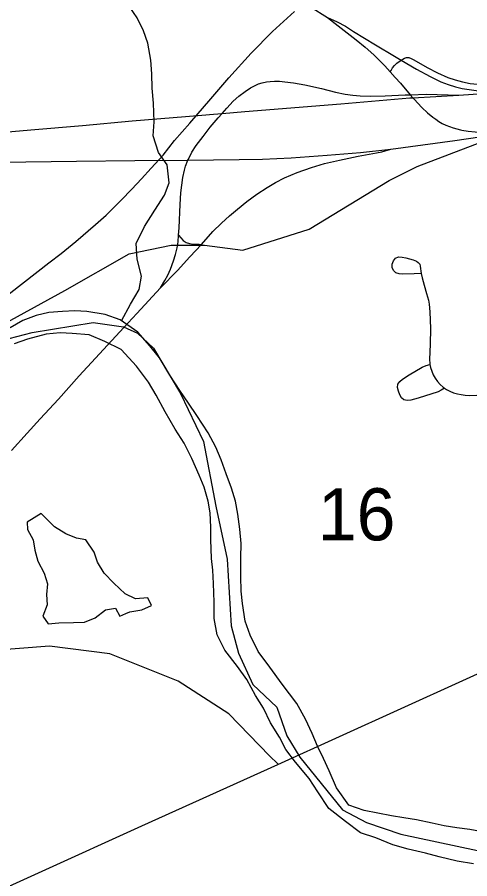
# Model space of a CAD drawing. Extents: x 0 to 1134, y 0 to 440.
# Drawn here: x 844.033 to 844.396, y 362.371 to 363.062 of the extents above; entities that cross this region are included whole.
import ezdxf

# ---------------------------------------------------------------- set-up
doc = ezdxf.new("R2010")
doc.units = 0
for name, color, linetype in [('GM_X_City_Street', 7, 'Continuous'), ('GM_X_County_Road', 7, 'Continuous'), ('GM_X_Major_River', 7, 'Continuous'), ('GM_X_Minor_Lake', 7, 'Continuous'), ('GM_X_Minor_River', 7, 'Continuous'), ('GM_X_Rail_Line', 7, 'Continuous'), ('GM_X_Section_Text', 7, 'Continuous'), ('GM_X_State_Route', 7, 'Continuous'), ('GM_X_Township', 7, 'Continuous'), ('GM_X_Township_Road', 7, 'Continuous'), ('GM_X_Unincorporated', 7, 'Continuous'), ('GM_X_US_Route', 7, 'Continuous')]:
    doc.layers.add(name, color=color, linetype=linetype)

msp = doc.modelspace()

# ---------------------------------------------------------------- linework, layer by layer
at = {"layer": 'GM_X_City_Street'}
for points in [[(844.35694, 362.8565), (844.35147, 362.85626), (844.34223, 362.85584), (844.33928, 362.85608), (844.33666, 362.85693), (844.33476, 362.85873), (844.33375, 362.86123), (844.33375, 362.864), (844.33466, 362.86659), (844.33644, 362.86859), (844.33886, 362.86966), (844.34162, 362.86964), (844.34461, 362.86905), (844.3505, 362.86746), (844.35318, 362.86635), (844.35463, 362.8653), (844.35578, 362.86378)], [(844.35578, 362.86378), (844.35615, 362.8622), (844.35694, 362.8565)], [(844.35694, 362.8565), (844.35766, 362.85306), (844.3594, 362.84708), (844.36132, 362.84046), (844.36289, 362.83512), (844.36347, 362.83175), (844.36405, 362.82576), (844.36438, 362.81222), (844.3643, 362.79988), (844.3637, 362.78748), (844.36389, 362.78429), (844.36404, 362.78351)], [(844.37576, 362.76436), (844.37297, 362.76281), (844.37064, 362.76164), (844.35455, 362.75635), (844.34865, 362.75475), (844.34574, 362.75446), (844.34312, 362.755), (844.34113, 362.75667), (844.33973, 362.75922), (844.3387, 362.76204), (844.33809, 362.76489), (844.33838, 362.76756), (844.3398, 362.76983), (844.34205, 362.77167), (844.34726, 362.77507), (844.3577, 362.78126), (844.36098, 362.78264), (844.36404, 362.78351)], [(844.36404, 362.78351), (844.36448, 362.78114), (844.36545, 362.77809), (844.36672, 362.77518), (844.36823, 362.77238), (844.37001, 362.76972), (844.37212, 362.76729), (844.37456, 362.76517), (844.37576, 362.76436)], [(844.37576, 362.76436), (844.37723, 362.7634), (844.38009, 362.76196), (844.38305, 362.76081), (844.3861, 362.75993), (844.38921, 362.7593), (844.39234, 362.7589), (844.39548, 362.75871), (844.40177, 362.75883), (844.40318, 362.75897)]]:
    msp.add_lwpolyline(points, dxfattribs=at)
at = {"layer": 'GM_X_County_Road'}
for points in [[(844.14764, 362.84506), (844.15123, 362.85081), (844.15349, 362.85506), (844.1558, 362.85984), (844.15826, 362.86651), (844.1599, 362.87171), (844.16103, 362.87692), (844.16181, 362.88187), (844.16222, 362.88722), (844.16268, 362.89317), (844.16346, 362.91177), (844.16416, 362.92104), (844.16579, 362.93332), (844.16699, 362.93941), (844.16785, 362.94239), (844.16978, 362.9474), (844.17009, 362.94819), (844.17292, 362.95372), (844.17625, 362.95897), (844.18196, 362.96632), (844.18759, 362.9737), (844.19392, 362.98131), (844.19716, 362.98487), (844.20085, 362.98894), (844.20612, 362.99461), (844.21074, 362.99877), (844.21574, 363.00244), (844.22007, 363.00536), (844.22326, 363.00706), (844.22633, 363.00844), (844.22941, 363.00945), (844.23275, 363.01014), (844.23567, 363.01051), (844.23933, 363.01072), (844.24321, 363.01062), (844.24767, 363.01024), (844.25449, 363.00934), (844.26368, 363.00777), (844.27695, 363.00467), (844.28815, 363.00197), (844.29605, 363.00038), (844.30205, 362.99952), (844.30799, 362.99894), (844.31611, 362.99862), (844.32814, 362.99878), (844.34402, 362.99972), (844.34816, 362.99983), (844.36122, 363.0002), (844.38713, 362.99957)], [(844.18055, 362.8798), (844.18972, 362.89017), (844.19674, 362.89677), (844.20313, 362.90273), (844.20951, 362.90794), (844.21696, 362.91411), (844.22517, 362.91997), (844.23324, 362.9255), (844.24005, 362.92943), (844.24739, 362.93306), (844.2574, 362.93731), (844.26899, 362.94157), (844.27932, 362.94454), (844.29155, 362.94732), (844.30635, 362.9504), (844.32104, 362.95309), (844.32529, 362.9541), (844.33252, 362.95615)], [(844.16222, 362.88722), (844.16404, 362.88507), (844.16589, 362.88287), (844.16832, 362.88133), (844.17108, 362.88046), (844.17405, 362.88004), (844.17873, 362.87987), (844.18055, 362.8798)], [(844.14764, 362.84506), (844.1613, 362.8588), (844.17116, 362.86982), (844.18055, 362.8798)], [(844.11825, 362.81311), (844.12878, 362.82447), (844.14764, 362.84506)], [(844.02812, 362.71453), (844.04062, 362.72834), (844.05113, 362.73979), (844.06588, 362.75574), (844.08249, 362.77422), (844.11189, 362.80625), (844.11825, 362.81311)]]:
    msp.add_lwpolyline(points, dxfattribs=at)
at = {"layer": 'GM_X_Major_River'}
for points in [[(844.40878, 362.40819), (844.39593, 362.41039), (844.38572, 362.41177), (844.37551, 362.41353), (844.36569, 362.41566), (844.35323, 362.41823), (844.34302, 362.41999), (844.33319, 362.42136), (844.31128, 362.42567), (844.29886, 362.43014), (844.28894, 362.44404), (844.28319, 362.45747), (844.27849, 362.46745), (844.27379, 362.47744), (844.26947, 362.48741), (844.26406, 362.49893), (844.25715, 362.51163), (844.24537, 362.52709), (844.23544, 362.54062), (844.22626, 362.55336), (844.21973, 362.56643), (844.21582, 362.57753), (844.2135, 362.59164), (844.2126, 362.60153), (844.21212, 362.61332), (844.2121, 362.62851), (844.21237, 362.6399), (844.2115, 362.65131), (844.2099, 362.6635), (844.20786, 362.6738), (844.20469, 362.68413), (844.20041, 362.69563), (844.19651, 362.70711), (844.1922, 362.71709), (844.18602, 362.72863), (844.17686, 362.74251), (844.17027, 362.75254), (844.16329, 362.76258), (844.15524, 362.77493), (844.14684, 362.7888), (844.1391, 362.79847), (844.12949, 362.80933), (844.1153, 362.81916), (844.10326, 362.82363), (844.08851, 362.82587), (844.07904, 362.82647), (844.06916, 362.82595), (844.05813, 362.82507), (844.04783, 362.82265), (844.03711, 362.81872), (844.0271, 362.81288)], [(844.39907, 362.38298), (844.38584, 362.38519), (844.3715, 362.38856), (844.36056, 362.39148), (844.3466, 362.39484), (844.33415, 362.39818), (844.32062, 362.40381), (844.3082, 362.4079), (844.29627, 362.41691), (844.28285, 362.42748), (844.27406, 362.4406), (844.2671, 362.45139), (844.25603, 362.46457), (844.2483, 362.47462), (844.24322, 362.48461), (844.2359, 362.49618), (844.23048, 362.5077), (844.2239, 362.5181), (844.21699, 362.5308), (844.20965, 362.54122), (844.19933, 362.55438), (844.19317, 362.56668), (844.19082, 362.57964), (844.19076, 362.59293), (844.19036, 362.60775), (844.18985, 362.6184), (844.18856, 362.62792), (844.18816, 362.64312), (844.18801, 362.653), (844.18753, 362.6644), (844.18586, 362.67394), (844.1827, 362.68503), (844.17876, 362.69461), (844.173, 362.70804), (844.16684, 362.72034), (844.15952, 362.73153), (844.1515, 362.74539), (844.14423, 362.75885), (844.13802, 362.76925), (844.12846, 362.78201), (844.11626, 362.79559), (844.10313, 362.80198), (844.09035, 362.80722), (844.07671, 362.8083), (844.06723, 362.8089), (844.05582, 362.80765), (844.04093, 362.80382), (844.03021, 362.7999)]]:
    msp.add_lwpolyline(points, dxfattribs=at)
at = {"layer": 'GM_X_Minor_Lake'}
for points in [[(844.052, 362.66403), (844.04069, 362.65687), (844.04102, 362.65118), (844.0455, 362.6428), (844.04695, 362.63445), (844.04915, 362.6257), (844.05438, 362.61619), (844.05696, 362.60744), (844.05614, 362.59911), (844.05683, 362.59076), (844.05336, 362.58168), (844.05747, 362.57558), (844.06618, 362.57628), (844.07791, 362.57657), (844.08661, 362.57689), (844.09534, 362.58024), (844.10371, 362.58662), (844.11166, 362.58808), (844.11502, 362.58161), (844.11997, 362.58369)], [(844.11997, 362.58369), (844.12299, 362.58496), (844.13284, 362.58679), (844.14043, 362.59015), (844.13745, 362.59623), (844.12761, 362.59555), (844.11931, 362.5994), (844.1103, 362.60819), (844.10242, 362.61621), (844.09719, 362.62497), (844.0946, 362.63296), (844.08787, 362.64287), (844.08031, 362.64406), (844.07164, 362.64754), (844.0626, 362.65329), (844.052, 362.66403)]]:
    msp.add_lwpolyline(points, dxfattribs=at)
at = {"layer": 'GM_X_Minor_River'}
msp.add_lwpolyline([(844.11635, 362.81843), (844.12373, 362.83187), (844.13063, 362.84358), (844.1326, 362.85418), (844.12892, 362.86787), (844.12826, 362.88039), (844.1348, 362.894), (844.14322, 362.90722), (844.15088, 362.9193), (844.15474, 362.92913), (844.15296, 362.94356), (844.14622, 362.95348), (844.14178, 362.96679), (844.14263, 362.97816), (844.14199, 362.99296), (844.14094, 363.00511), (844.14065, 363.01649), (844.13998, 363.0275), (844.13744, 363.04118), (844.13411, 363.05107), (844.12889, 363.06135), (844.12029, 363.07431)], dxfattribs=at)
at = {"layer": 'GM_X_Rail_Line'}
msp.add_line((844.23635, 362.46648), (844.23635, 362.46648), dxfattribs=at)
for points in [[(844.01634, 362.83257), (844.05805, 362.86485), (844.06792, 362.87255), (844.07987, 362.88212), (844.09566, 362.8958), (844.104, 362.90325), (844.11605, 362.9152), (844.12478, 362.92408), (844.13244, 362.93232), (844.14014, 362.94101), (844.14976, 362.95143), (844.15909, 362.96298), (844.17133, 362.97705), (844.18811, 362.99649), (844.20268, 363.01328), (844.22064, 363.03317), (844.23772, 363.0504), (844.2552, 363.06668)], [(843.12474, 362.14634), (843.14327, 362.14794), (843.23133, 362.21489), (843.37126, 362.32377), (843.67165, 362.55826), (843.95664, 362.7802), (844.07088, 362.84279), (844.1227, 362.87223), (844.15631, 362.87924), (844.18292, 362.87925), (844.21373, 362.87505), (844.26695, 362.89188), (844.33138, 362.93113), (844.35379, 362.94235), (844.4056, 362.96198)], [(843.31979, 361.94864), (843.34147, 361.96648), (843.3735, 362.00078), (843.41431, 362.05519), (843.43412, 362.08062), (843.45294, 362.1025), (843.48133, 362.1298), (843.50784, 362.1506), (843.52775, 362.16351), (843.545, 362.17317), (843.57674, 362.18785), (843.62691, 362.20717), (843.7171, 362.2397), (843.81911, 362.27656), (843.84562, 362.28592), (843.89244, 362.30436), (844.13264, 362.41337), (844.24205, 362.46265), (844.53885, 362.59748)], [(844.24182, 362.46318), (844.23512, 362.46969), (844.20247, 362.5032), (844.16198, 362.52939), (844.10716, 362.5515), (844.0587, 362.55761), (844.00664, 362.55365), (843.95886, 362.54022), (843.90804, 362.51457), (843.78197, 362.44221), (843.52915, 362.30155), (843.40352, 362.23136), (843.32415, 362.187), (843.2684, 362.16327), (843.14847, 362.12578), (843.07096, 362.10518)]]:
    msp.add_lwpolyline(points, dxfattribs=at)
at = {"layer": 'GM_X_State_Route'}
for points in [[(843.98841, 362.96683), (844.04373, 362.97158), (844.08518, 362.97517), (844.12496, 362.97877), (844.18091, 362.98339), (844.19019, 362.98433), (844.19716, 362.98487), (844.21538, 362.98629), (844.29257, 362.99263), (844.34787, 362.99725), (844.35027, 362.99739), (844.38713, 362.99957), (844.41395, 363.00129)], [(844.33252, 362.95615), (844.38413, 362.96306), (844.43513, 362.97046)], [(844.12701, 362.94693), (844.16978, 362.9474), (844.21094, 362.94786), (844.22953, 362.94825), (844.25271, 362.94924), (844.28148, 362.95122), (844.30821, 362.95351), (844.33252, 362.95615)], [(843.90795, 362.94209), (843.91288, 362.94267), (843.93722, 362.94431), (843.95777, 362.94491), (844.08025, 362.94641), (844.12701, 362.94693)]]:
    msp.add_lwpolyline(points, dxfattribs=at)
at = {"layer": 'GM_X_Township'}
msp.add_lwpolyline([(844.01372, 362.80115), (844.04459, 362.80917), (844.09374, 362.81717), (844.11802, 362.81364), (844.12939, 362.80863), (844.14203, 362.79665), (844.16378, 362.76021), (844.18217, 362.72179), (844.19203, 362.66972), (844.20116, 362.62743), (844.20458, 362.57372), (844.2103, 362.55199), (844.22174, 362.52684), (844.24117, 362.50857), (844.24917, 362.48571), (844.25946, 362.46858), (844.29375, 362.42629), (844.31319, 362.41601), (844.34061, 362.40687), (844.41491, 362.39087)], dxfattribs=at)
at = {"layer": 'GM_X_Township_Road'}
for points in [[(844.34105, 363.02754), (844.34349, 363.02904), (844.3453, 363.02967), (844.34702, 363.02954), (844.34903, 363.02883), (844.35108, 363.0277), (844.36173, 363.02153), (844.36996, 363.01734), (844.37844, 363.01368), (844.38425, 363.01166), (844.39018, 363.01006), (844.39621, 363.00888), (844.40231, 363.00819), (844.40838, 363.00784), (844.41459, 363.00765), (844.42244, 363.00734), (844.4255, 363.00705), (844.4278, 363.00669), (844.43822, 363.00461), (844.44421, 363.00341)], [(844.33217, 363.01812), (844.33279, 363.01926), (844.33392, 363.02136), (844.33547, 363.02333), (844.3374, 363.02501), (844.34013, 363.0269), (844.34105, 363.02754)]]:
    msp.add_lwpolyline(points, dxfattribs=at)
at = {"layer": 'GM_X_Unincorporated'}
msp.add_lwpolyline([(844.01372, 362.80115), (844.04459, 362.80917), (844.09374, 362.81717), (844.11802, 362.81364), (844.12939, 362.80863), (844.14203, 362.79665), (844.16378, 362.76021), (844.18217, 362.72179), (844.19203, 362.66972), (844.20116, 362.62743), (844.20458, 362.57372), (844.2103, 362.55199), (844.22174, 362.52684), (844.24117, 362.50857), (844.24917, 362.48571), (844.25946, 362.46858), (844.29375, 362.42629), (844.31319, 362.41601), (844.34061, 362.40687), (844.41491, 362.39087)], dxfattribs=at)
at = {"layer": 'GM_X_US_Route'}
msp.add_line((844.28173, 363.06183), (844.28806, 363.05688), dxfattribs=at)
for points in [[(844.26812, 363.07029), (844.28173, 363.06183)], [(844.28173, 363.06183), (844.28952, 363.05821), (844.29623, 363.05473), (844.30276, 363.05058), (844.32022, 363.03989), (844.3356, 363.03076), (844.34105, 363.02754), (844.35318, 363.02035), (844.36427, 363.01439), (844.37275, 363.01027), (844.37859, 363.00792), (844.3846, 363.00605), (844.38979, 363.00486), (844.41395, 363.00129)], [(844.28806, 363.05688), (844.30468, 363.04386), (844.31196, 363.03797), (844.31894, 363.03174), (844.32779, 363.02292), (844.33217, 363.01812)], [(844.33217, 363.01812), (844.33619, 363.0137), (844.34027, 363.00897), (844.34816, 362.99983), (844.35027, 362.99739), (844.35127, 362.99623), (844.35763, 362.98954), (844.36215, 362.98521), (844.36624, 362.98193), (844.36869, 362.98011), (844.37122, 362.9783), (844.37391, 362.97673), (844.37671, 362.97537), (844.3826, 362.97327), (844.38864, 362.97169), (844.38967, 362.97151)], [(844.38967, 362.97151), (844.39479, 362.97061), (844.40026, 362.97006), (844.40453, 362.9698), (844.40931, 362.96987), (844.42194, 362.96996), (844.43513, 362.97046)]]:
    msp.add_lwpolyline(points, dxfattribs=at)

# ---------------------------------------------------------------- texts
at = {"layer": 'GM_X_Section_Text'}
msp.add_text('16', height=0.041856, rotation=0.00001, dxfattribs=at).set_placement((844.27403, 362.64236))

doc.saveas('drawing.dxf')
